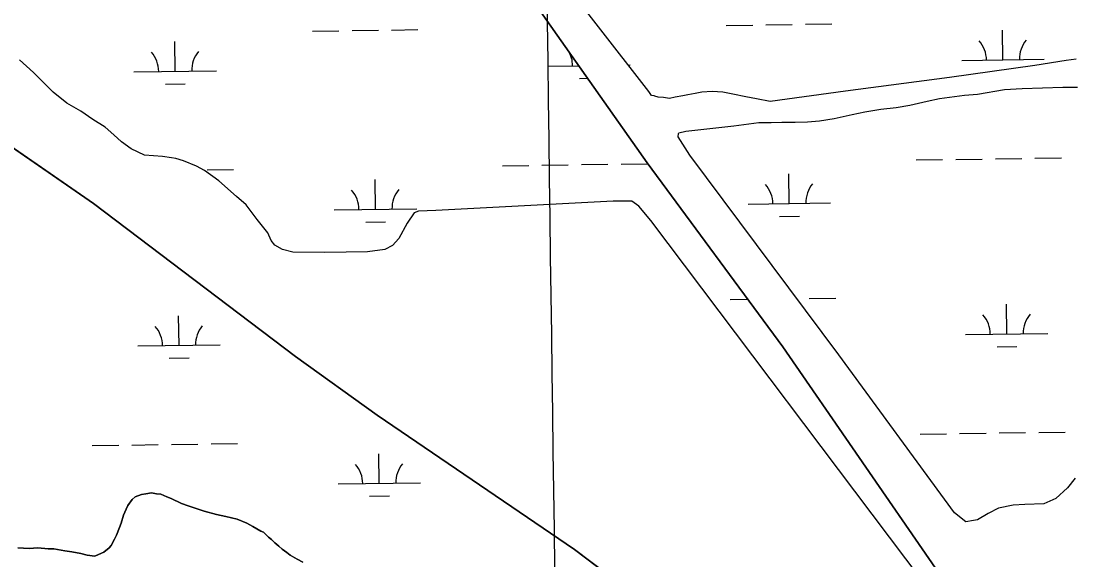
# Model space of a CAD drawing. Extents: x 3767014 to 3805179, y 361544 to 387384.
# Drawn here: x 3773062 to 3774339, y 381263 to 381917 of the extents above; entities that cross this region are included whole.
import ezdxf

# ---------------------------------------------------------------- set-up
doc = ezdxf.new("R2010")
doc.units = 0
for name, color, linetype in [('V-GRID-MAJR', 7, 'Continuous'), ('V-TOPO-SHOR', 7, 'Continuous'), ('V-WETL-SWMP', 7, 'Continuous')]:
    doc.layers.add(name, color=color, linetype=linetype)

msp = doc.modelspace()

# ---------------------------------------------------------------- linework, layer by layer
at = {"layer": 'V-GRID-MAJR'}
msp.add_spline([(3773902.222, 367002.175), (3773820.257, 373061.356), (3773738.277, 379121.596), (3773656.297, 385181.838), (3773656.283, 385182.897)], degree=3, dxfattribs=at)
at = {"layer": 'V-TOPO-SHOR'}
for points in [[(3774335.252, 381000.498), (3774335.25, 381002.046), (3774333.687, 381013.656), (3774324.383, 381026.805), (3774291.812, 381077.081), (3774170.843, 381252.648), (3773985.513, 381521.028), (3773821.138, 381744.536), (3773513.301, 382182.288), (3773376.987, 382373.475)], [(3773826.189, 381826.288), (3773823.135, 381831.046), (3773698.314, 381991.902), (3773502.916, 382264.141), (3773433.747, 382365.461)], [(3774638.835, 380602.297), (3774635.73, 380609.26), (3774624.874, 380625.501), (3774571.401, 380675.753), (3774380.824, 380803.245), (3774203.406, 380932.3), (3774087.962, 381018.856), (3773888.083, 381157.946), (3773733.126, 381275.419), (3773493.739, 381438.459), (3773394.571, 381509.553), (3773149.738, 381695.034), (3773000.992, 381797.807), (3772777.086, 381961.639), (3772530.71, 382143.247), (3772374.167, 382252.778)], [(3774155.935, 381236.188), (3773825.646, 381674.687), (3773810.919, 381691.698), (3773802.397, 381697.881), (3773779.949, 381697.854), (3773564.77, 381686.756), (3773543.87, 381685.957), (3773538.455, 381683.629), (3773529.956, 381671.232), (3773519.914, 381652.643), (3773512.183, 381644.119), (3773502.902, 381639.464), (3773482.006, 381636.341), (3773430.142, 381635.505), (3773391.437, 381636.23), (3773379.049, 381639.312), (3773369.753, 381644.721), (3773365.102, 381650.134), (3773361.221, 381659.417), (3773348.042, 381675.656), (3773334.861, 381693.445), (3773323.239, 381703.492), (3773301.54, 381722.819), (3773284.497, 381735.183), (3773274.427, 381740.59), (3773258.938, 381746.763), (3773249.644, 381749.849), (3773244.225, 381750.617), (3773233.387, 381752.151), (3773211.711, 381753.673), (3773195.446, 381761.394), (3773183.823, 381769.895), (3773174.525, 381778.398), (3773163.675, 381787.673), (3773148.958, 381796.945), (3773134.237, 381806.99), (3773117.196, 381817.032), (3773100.924, 381830.171), (3773087.75, 381843.316), (3773076.899, 381854.139), (3773059.852, 381869.6)], [(3774341.361, 381870.085), (3774328.993, 381868.457), (3774291.353, 381862.495), (3774187.573, 381847.848), (3774061.742, 381831.56), (3773970.327, 381819.08), (3773953.65, 381822.287), (3773940.74, 381824.423), (3773925.14, 381827.632), (3773912.766, 381830.305), (3773899.857, 381830.827), (3773887.49, 381830.274), (3773879.422, 381828.652), (3773870.282, 381827.026), (3773864.368, 381825.944), (3773855.225, 381824.318), (3773848.238, 381822.696), (3773840.705, 381823.763), (3773834.252, 381824.294), (3773830.485, 381825.365), (3773829.408, 381825.901), (3773826.189, 381826.288)], [(3773858.512, 381775.92), (3773859.045, 381780.223), (3773859.581, 381780.761), (3773868.183, 381782.922), (3773926.26, 381789.447), (3773956.374, 381793.248), (3773971.435, 381793.267), (3773984.341, 381793.819), (3774000.476, 381793.84), (3774015.535, 381794.395), (3774030.055, 381795.489), (3774047.799, 381798.198), (3774069.843, 381803.066), (3774084.898, 381806.31), (3774104.256, 381809.562), (3774123.077, 381811.735), (3774139.746, 381814.445), (3774160.715, 381819.311), (3774175.77, 381822.557), (3774205.89, 381826.749), (3774221.486, 381827.845), (3774254.28, 381833.407), (3774275.79, 381834.509), (3774300.53, 381835.615), (3774325.27, 381836.182), (3774343.018, 381836.205)], [(3774340.012, 381361.81), (3774330.736, 381350.188), (3774316.82, 381337.011), (3774302.119, 381330.802), (3774278.897, 381329.999), (3774264.967, 381329.208), (3774247.167, 381325.317), (3774234.789, 381319.107), (3774221.639, 381311.352), (3774216.996, 381310.571), (3774207.709, 381309.013), (3774193.762, 381319.832), (3774053.423, 381511.634), (3773872.771, 381753.699), (3773858.512, 381775.92)], [(3773057.871, 381277.168), (3773071.888, 381276.601), (3773082.396, 381277.197), (3773094.662, 381276.044), (3773101.67, 381276.052), (3773115.103, 381273.734), (3773123.28, 381272.577), (3773134.378, 381270.252), (3773141.972, 381268.512), (3773151.317, 381267.354), (3773155.987, 381269.112), (3773162.405, 381272.038), (3773168.824, 381277.304), (3773171.156, 381280.224), (3773175.234, 381287.822), (3773177.565, 381292.496), (3773181.056, 381301.845), (3773183.387, 381307.102), (3773186.293, 381317.033), (3773189.205, 381324.043), (3773191.536, 381328.719), (3773196.783, 381335.733), (3773200.281, 381339.241), (3773207.871, 381342.17), (3773213.124, 381342.76), (3773220.13, 381343.935), (3773225.971, 381342.776), (3773231.228, 381342.199), (3773238.824, 381339.286), (3773244.082, 381336.958), (3773256.353, 381331.133), (3773264.533, 381328.223), (3773275.631, 381324.733), (3773283.811, 381321.823), (3773298.999, 381317.754), (3773310.097, 381315.431), (3773324.115, 381311.946), (3773335.799, 381307.286), (3773342.814, 381303.209), (3773352.746, 381297.38), (3773355.669, 381296.217), (3773362.1, 381290.384), (3773365.606, 381287.47), (3773369.7, 381283.386), (3773374.375, 381279.305), (3773378.467, 381275.805), (3773384.312, 381271.725), (3773388.404, 381268.225), (3773396.586, 381263.564), (3773403.596, 381260.068)]]:
    msp.add_lwpolyline(points, dxfattribs=at)
at = {"layer": 'V-WETL-SWMP'}
for p, q in [((3773917.07, 381911.258), (3773949.067, 381911.703)), ((3773965.066, 381911.925), (3773997.062, 381912.369)), ((3774013.061, 381912.592), (3774045.058, 381913.036)), ((3773415.211, 381904.287), (3773447.207, 381904.731)), ((3773463.206, 381904.954), (3773495.203, 381905.398)), ((3773511.201, 381905.62), (3773543.198, 381906.065)), ((3774252.527, 381869.484), (3774252.027, 381905.48)), ((3773248.808, 381855.541), (3773248.308, 381891.537)), ((3774202.532, 381868.789), (3774302.522, 381870.178)), ((3773700.672, 381861.818), (3773738.296, 381862.34)), ((3773798.206, 381863.173), (3773800.662, 381863.207)), ((3773198.812, 381854.846), (3773298.803, 381856.235)), ((3773738.883, 381846.916), (3773749.044, 381847.057)), ((3773237.023, 381839.945), (3773261.021, 381840.278)), ((3774221.486, 381827.844), (3774254.28, 381833.408)), ((3774254.28, 381833.408), (3774275.791, 381834.51)), ((3774275.791, 381834.51), (3774300.53, 381835.615)), ((3774300.53, 381835.615), (3774325.269, 381836.183)), ((3774325.269, 381836.183), (3774343.017, 381836.204)), ((3774139.746, 381814.445), (3774160.716, 381819.311)), ((3774160.716, 381819.311), (3774175.771, 381822.556)), ((3774175.771, 381822.556), (3774205.89, 381826.749)), ((3774205.89, 381826.749), (3774221.486, 381827.844)), ((3774069.843, 381803.066), (3774084.898, 381806.311)), ((3774084.898, 381806.311), (3774104.256, 381809.562)), ((3774104.256, 381809.562), (3774123.077, 381811.736)), ((3774123.077, 381811.736), (3774139.746, 381814.445)), ((3773000.992, 381797.806), (3773149.739, 381695.034)), ((3773926.261, 381789.447), (3773956.375, 381793.248)), ((3773956.375, 381793.248), (3773971.434, 381793.266)), ((3773971.434, 381793.266), (3773984.341, 381793.82)), ((3773984.341, 381793.82), (3774000.475, 381793.839)), ((3774000.475, 381793.839), (3774015.534, 381794.395)), ((3774015.534, 381794.395), (3774030.054, 381795.488)), ((3774030.054, 381795.488), (3774047.798, 381798.199)), ((3774047.798, 381798.199), (3774069.843, 381803.066)), ((3773858.512, 381775.919), (3773859.045, 381780.222)), ((3773859.045, 381780.222), (3773859.582, 381780.761)), ((3773859.582, 381780.761), (3773868.184, 381782.922)), ((3773868.184, 381782.922), (3773926.261, 381789.447)), ((3773872.77, 381753.7), (3773858.512, 381775.919)), ((3773693.497, 381741.636), (3773725.494, 381742.08)), ((3773741.492, 381742.302), (3773773.489, 381742.747)), ((3773789.487, 381742.969), (3773821.484, 381743.413)), ((3774053.423, 381511.633), (3773872.77, 381753.7)), ((3774147.361, 381747.94), (3774179.358, 381748.385)), ((3774195.356, 381748.607), (3774227.353, 381749.051)), ((3774243.352, 381749.274), (3774275.349, 381749.718)), ((3774291.347, 381749.94), (3774323.344, 381750.385)), ((3773287.628, 381735.998), (3773319.625, 381736.442)), ((3773645.501, 381740.969), (3773677.498, 381741.413)), ((3773993.489, 381695.056), (3773992.989, 381731.052)), ((3773491.629, 381688.084), (3773491.129, 381724.081)), ((3773149.739, 381695.034), (3773394.571, 381509.553)), ((3773943.494, 381694.361), (3774043.484, 381695.75)), ((3773441.634, 381687.39), (3773541.624, 381688.779)), ((3773981.704, 381679.46), (3774005.702, 381679.793)), ((3773479.844, 381672.488), (3773503.842, 381672.822)), ((3773921.691, 381578.615), (3773942.945, 381578.911)), ((3774017.682, 381579.949), (3774049.679, 381580.393)), ((3774257.148, 381536.841), (3774256.648, 381572.837)), ((3773253.428, 381522.898), (3773252.928, 381558.894)), ((3774207.153, 381536.146), (3774307.143, 381537.535)), ((3773203.433, 381522.203), (3773303.424, 381523.592)), ((3774245.363, 381521.245), (3774269.361, 381521.578)), ((3773241.644, 381507.302), (3773265.642, 381507.635)), ((3773394.571, 381509.553), (3773493.739, 381438.458)), ((3774193.762, 381319.833), (3774053.423, 381511.633)), ((3773493.739, 381438.458), (3773733.126, 381275.419)), ((3774151.982, 381415.297), (3774183.979, 381415.742)), ((3774199.977, 381415.964), (3774231.974, 381416.409)), ((3774247.973, 381416.631), (3774279.97, 381417.075)), ((3774295.968, 381417.297), (3774327.965, 381417.742)), ((3773148.262, 381401.354), (3773180.259, 381401.799)), ((3773196.258, 381402.021), (3773228.255, 381402.466)), ((3773244.253, 381402.688), (3773276.25, 381403.132)), ((3773292.249, 381403.355), (3773324.246, 381403.799)), ((3773496.25, 381355.442), (3773495.75, 381391.438)), ((3774340.012, 381361.81), (3774330.737, 381350.188)), ((3773446.255, 381354.747), (3773546.245, 381356.136)), ((3774330.737, 381350.188), (3774316.82, 381337.012)), ((3773196.783, 381335.733), (3773191.536, 381328.719)), ((3773200.282, 381339.241), (3773196.783, 381335.733)), ((3773207.87, 381342.17), (3773200.282, 381339.241)), ((3773213.125, 381342.76), (3773207.87, 381342.17)), ((3773220.131, 381343.936), (3773213.125, 381342.76)), ((3773225.972, 381342.776), (3773220.131, 381343.936)), ((3773231.229, 381342.198), (3773225.972, 381342.776)), ((3773238.824, 381339.287), (3773231.229, 381342.198)), ((3773244.082, 381336.958), (3773238.824, 381339.287)), ((3773256.353, 381331.133), (3773244.082, 381336.958)), ((3773484.465, 381339.845), (3773508.463, 381340.179)), ((3774316.82, 381337.012), (3774302.12, 381330.801)), ((3773189.206, 381324.044), (3773186.294, 381317.033)), ((3773191.536, 381328.719), (3773189.206, 381324.044)), ((3773264.532, 381328.223), (3773256.353, 381331.133)), ((3773275.631, 381324.733), (3773264.532, 381328.223)), ((3773283.81, 381321.823), (3773275.631, 381324.733)), ((3773298.998, 381317.754), (3773283.81, 381321.823)), ((3774247.167, 381325.316), (3774234.789, 381319.108)), ((3774264.966, 381329.208), (3774247.167, 381325.316)), ((3774278.898, 381329.999), (3774264.966, 381329.208)), ((3774302.12, 381330.801), (3774278.898, 381329.999)), ((3773186.294, 381317.033), (3773183.387, 381307.102)), ((3773310.096, 381315.431), (3773298.998, 381317.754)), ((3773324.115, 381311.945), (3773310.096, 381315.431)), ((3773335.8, 381307.287), (3773324.115, 381311.945)), ((3774207.709, 381309.013), (3774193.762, 381319.833)), ((3774216.996, 381310.572), (3774207.709, 381309.013)), ((3774221.639, 381311.352), (3774216.996, 381310.572)), ((3774234.789, 381319.108), (3774221.639, 381311.352)), ((3773181.057, 381301.844), (3773177.565, 381292.496)), ((3773183.387, 381307.102), (3773181.057, 381301.844)), ((3773342.813, 381303.208), (3773335.8, 381307.287)), ((3773352.747, 381297.38), (3773342.813, 381303.208)), ((3773355.668, 381296.216), (3773352.747, 381297.38)), ((3773362.099, 381290.384), (3773355.668, 381296.216)), ((3773175.234, 381287.822), (3773171.156, 381280.225)), ((3773177.565, 381292.496), (3773175.234, 381287.822)), ((3773365.606, 381287.469), (3773362.099, 381290.384)), ((3773369.699, 381283.386), (3773365.606, 381287.469)), ((3773374.376, 381279.304), (3773369.699, 381283.386)), ((3773071.887, 381276.601), (3773057.871, 381277.168)), ((3773082.397, 381277.198), (3773071.887, 381276.601)), ((3773094.662, 381276.045), (3773082.397, 381277.198)), ((3773101.67, 381276.053), (3773094.662, 381276.045)), ((3773115.103, 381273.734), (3773101.67, 381276.053)), ((3773123.28, 381272.576), (3773115.103, 381273.734)), ((3773134.378, 381270.253), (3773123.28, 381272.576)), ((3773141.972, 381268.511), (3773134.378, 381270.253)), ((3773162.406, 381272.039), (3773155.986, 381269.112)), ((3773168.824, 381277.303), (3773162.406, 381272.039)), ((3773171.156, 381280.225), (3773168.824, 381277.303)), ((3773378.468, 381275.805), (3773374.376, 381279.304)), ((3773384.312, 381271.724), (3773378.468, 381275.805)), ((3773388.404, 381268.225), (3773384.312, 381271.724)), ((3773733.126, 381275.419), (3773888.083, 381157.947)), ((3773151.317, 381267.354), (3773141.972, 381268.511)), ((3773155.986, 381269.112), (3773151.317, 381267.354)), ((3773396.585, 381263.564), (3773388.404, 381268.225)), ((3773403.597, 381260.068), (3773396.585, 381263.564))]:
    msp.add_line(p, q, dxfattribs=at)
for points in [[(3773513.301, 382182.289), (3773821.139, 381744.536), (3773985.513, 381521.028), (3774170.843, 381252.648)], [(3774341.362, 381870.085), (3774328.994, 381868.457), (3774291.354, 381862.495), (3774187.572, 381847.848), (3774061.741, 381831.561), (3773970.327, 381819.08), (3773953.65, 381822.287), (3773940.74, 381824.423), (3773925.139, 381827.631), (3773912.766, 381830.305), (3773899.858, 381830.827), (3773887.489, 381830.274), (3773879.423, 381828.651), (3773870.282, 381827.026), (3773864.367, 381825.944), (3773855.226, 381824.319), (3773848.237, 381822.697), (3773840.706, 381823.764), (3773834.251, 381824.294), (3773830.485, 381825.365), (3773829.409, 381825.901), (3773826.188, 381826.289), (3773823.135, 381831.047), (3773698.314, 381991.903)], [(3774155.935, 381236.187), (3773825.647, 381674.687), (3773810.919, 381691.699), (3773802.397, 381697.881), (3773779.949, 381697.854), (3773564.769, 381686.756), (3773543.87, 381685.957), (3773538.455, 381683.628), (3773529.955, 381671.233), (3773519.914, 381652.643), (3773512.184, 381644.118), (3773502.901, 381639.463), (3773482.005, 381636.341), (3773430.143, 381635.504), (3773391.438, 381636.231), (3773379.049, 381639.313), (3773369.754, 381644.72), (3773365.103, 381650.133), (3773361.221, 381659.417), (3773348.042, 381675.657), (3773334.861, 381693.444), (3773323.238, 381703.493), (3773301.54, 381722.819), (3773284.496, 381735.183), (3773274.426, 381740.59), (3773258.937, 381746.763), (3773249.645, 381749.848), (3773244.225, 381750.616), (3773233.386, 381752.151), (3773211.71, 381753.673), (3773195.445, 381761.394), (3773183.824, 381769.895), (3773174.525, 381778.398), (3773163.676, 381787.674), (3773148.958, 381796.945), (3773134.238, 381806.99), (3773117.196, 381817.032), (3773100.925, 381830.172), (3773087.75, 381843.315), (3773076.899, 381854.139), (3773059.851, 381869.6)]]:
    msp.add_lwpolyline(points, dxfattribs=at)
for centre, start, end in [((3773695.423, 381862.22), 39.579693, 41.567696), ((3774197.283, 381869.191), 0.024037, 41.567696), ((3774307.758, 381870.726), 140.024034, 181.567693), ((3773193.563, 381855.248), 0.024037, 41.567696), ((3773304.039, 381856.783), 140.024034, 181.567693), ((3773695.423, 381862.22), 0.024037, 30.651848), ((3773938.245, 381694.763), 0.024037, 41.567696), ((3774048.72, 381696.298), 140.024034, 181.567693), ((3773436.385, 381687.792), 0.024037, 41.567696), ((3773546.86, 381689.327), 140.024034, 181.567693), ((3774201.904, 381536.548), 0.024037, 41.567696), ((3774312.379, 381538.083), 140.024034, 181.567693), ((3773198.184, 381522.605), 0.024037, 41.567696), ((3773308.659, 381524.14), 140.024034, 181.567693), ((3773441.006, 381355.149), 0.024037, 41.567696), ((3773551.481, 381356.684), 140.024034, 181.567693)]:
    msp.add_arc(centre, 35.246, start, end, dxfattribs=at)

doc.saveas('drawing.dxf')
